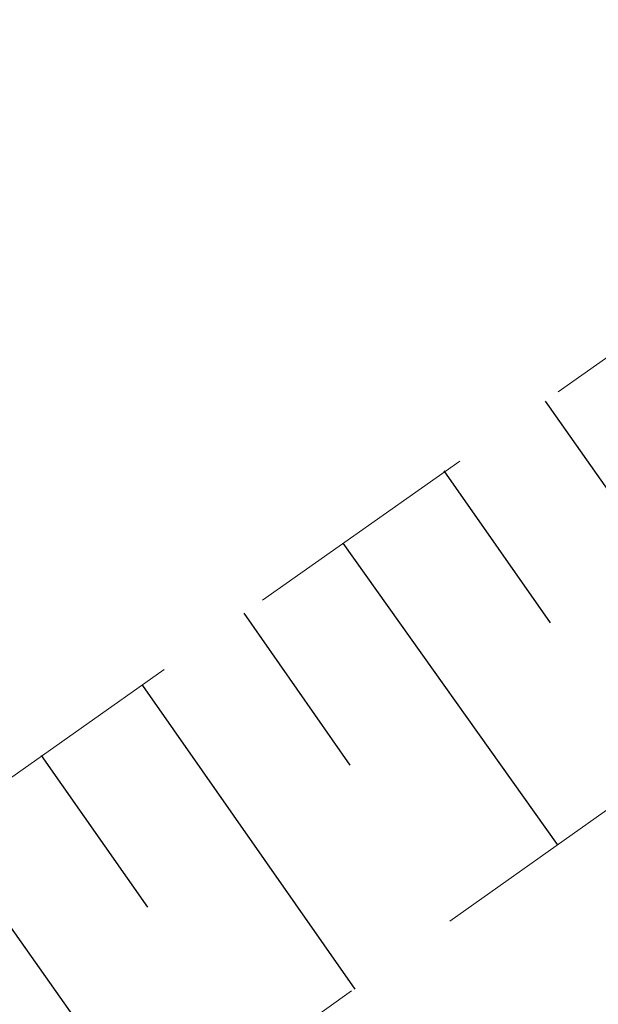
# Model space of a CAD drawing. Header units: metres. Extents: x 7523615 to 7533948, y 5492686 to 5502120.
# Tile 421 of 656: x 7531128.31 to 7531130.71, y 5499025.83 to 5499029.91. Entities that reach past the tile are written whole.
import ezdxf

# ---------------------------------------------------------------- set-up
doc = ezdxf.new("R2010")
doc.units = ezdxf.units.M
doc.linetypes.add('1.0_0.5', pattern=[1.5, 1, -0.5])

msp = doc.modelspace()

# ---------------------------------------------------------------- linework, layer by layer
at = {"layer": '000 Inne (niezydentyfikowane)', "color": 7, "linetype": 'CONTINUOUS', "lineweight": 25, "flags": 128}
for points in [[(7531130.49, 5499028.33), (7531131.37, 5499027.08)], [(7531130.07, 5499028.04), (7531130.51, 5499027.41)], [(7531129.65, 5499027.74), (7531130.54, 5499026.49)], [(7531129.24, 5499027.45), (7531129.68, 5499026.82)], [(7531128.82, 5499027.15), (7531129.7, 5499025.89)], [(7531128.4, 5499026.86), (7531128.84, 5499026.23)], [(7531127.98, 5499026.56), (7531128.87, 5499025.3)]]:
    msp.add_lwpolyline(points, dxfattribs=at)
at = {"layer": 'skarpa nieumocniona', "color": 7, "linetype": '1.0_0.5', "lineweight": 18, "flags": 128}
msp.add_lwpolyline([(7531506.46, 5499259.74), (7531477.66, 5499244.45), (7531425.13, 5499215.04), (7531402.52, 5499199.71), (7531363.2, 5499166.6), (7531329.4, 5499138.81), (7531286.39, 5499107.01), (7531243.09, 5499085.51), (7531208.05, 5499070.11), (7531174.88, 5499053.99), (7531131.5, 5499027.17), (7531096, 5499001.97), (7531090.64, 5498997.56), (7531093.54, 5499001.23), (7531094.57, 5499003.01), (7531131.88, 5499029.31), (7531174.97, 5499055.87), (7531208.02, 5499071.69), (7531242.95, 5499087.36), (7531285.09, 5499107.95), (7531328.43, 5499140.14), (7531362.22, 5499167.65), (7531402.11, 5499201.31), (7531422.93, 5499216.4), (7531477.57, 5499246.07), (7531506.06, 5499260.89)], close=True, dxfattribs=at)
msp.add_lwpolyline([(7531506.46, 5499259.74), (7531477.66, 5499244.45), (7531425.13, 5499215.04), (7531402.52, 5499199.71), (7531363.2, 5499166.6), (7531329.4, 5499138.81), (7531286.39, 5499107.01), (7531243.09, 5499085.51), (7531208.05, 5499070.11), (7531174.88, 5499053.99), (7531131.5, 5499027.17), (7531096, 5499001.97), (7531090.64, 5498997.56), (7531093.54, 5499001.23), (7531094.57, 5499003.01), (7531131.88, 5499029.31), (7531174.97, 5499055.87), (7531208.02, 5499071.69), (7531242.95, 5499087.36), (7531285.09, 5499107.95), (7531328.43, 5499140.14), (7531362.22, 5499167.65), (7531402.11, 5499201.31), (7531422.93, 5499216.4), (7531477.57, 5499246.07), (7531506.06, 5499260.89)], close=True, dxfattribs=at)

doc.saveas('drawing.dxf')
